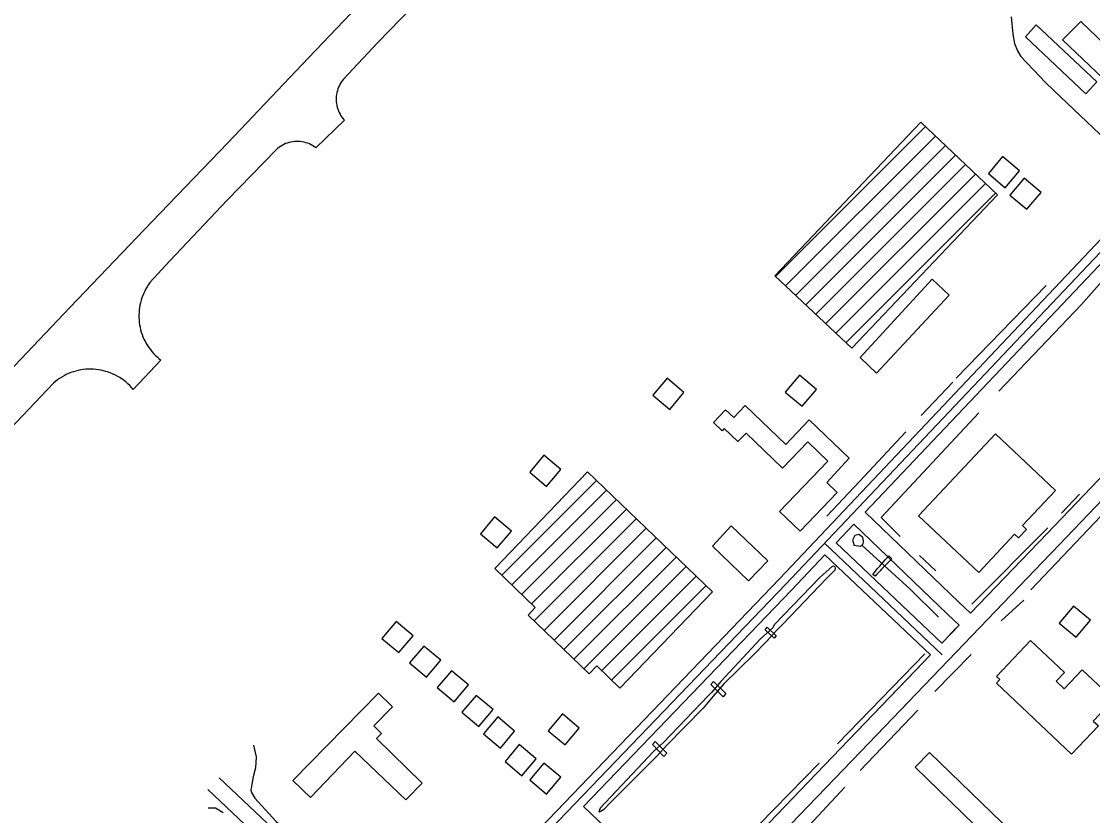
# Model space of a CAD drawing. Extents: x 3683613 to 3738215, y 469626 to 495384.
# Drawn here: x 3694281 to 3696220, y 484385 to 485823 of the extents above; entities that cross this region are included whole.
import ezdxf

# ---------------------------------------------------------------- set-up
doc = ezdxf.new("R2010")
doc.units = 0
for name, color, linetype in [('V-BLDG-OTLN', 7, 'Continuous'), ('V-BRDG-OTLN', 7, 'Continuous'), ('V-ROAD-CNTR', 7, 'Continuous'), ('V-RUNW-EDGE', 7, 'Continuous'), ('V-TOPO-SHOR', 7, 'Continuous')]:
    doc.layers.add(name, color=color, linetype=linetype)

msp = doc.modelspace()

# ---------------------------------------------------------------- linework, layer by layer
at = {"layer": 'V-BLDG-OTLN'}
for p, q in [((3695646.3, 485361.5), (3695917.6, 485632.8)), ((3695664.5, 485344.4), (3695935.7, 485615.6)), ((3695682.7, 485327.3), (3695953.9, 485598.4)), ((3695701, 485310.1), (3695972, 485581.2)), ((3695719.2, 485293), (3695990.1, 485563.9)), ((3695737.5, 485275.9), (3696008.3, 485546.7)), ((3695755.7, 485258.8), (3696026.4, 485529.5)), ((3695773.9, 485241.7), (3696044.5, 485512.3)), ((3695150.4, 484820.2), (3695322, 484991.8)), ((3695168.4, 484802.8), (3695340.1, 484974.5)), ((3695186.4, 484785.5), (3695358.1, 484957.2)), ((3695204.4, 484768.2), (3695376.1, 484939.8)), ((3695209.1, 484737.4), (3695394.1, 484922.5)), ((3695227.1, 484720.1), (3695412.1, 484905.2)), ((3695245.1, 484702.8), (3695430.2, 484887.8)), ((3695263.1, 484685.4), (3695448.2, 484870.5)), ((3695281.1, 484668.1), (3695466.2, 484853.1)), ((3695299.2, 484650.8), (3695484.2, 484835.8)), ((3695331.4, 484647.6), (3695502.2, 484818.5)), ((3695349.4, 484630.3), (3695520.2, 484801.1))]:
    msp.add_line(p, q, dxfattribs=at)
for points in [[(3696118.3, 485817.2), (3696228.1, 485713.7), (3696207.9, 485692.3), (3696098.7, 485795.2)], [(3696199.1, 485822.8), (3696271.8, 485753.6), (3696239.5, 485719.7), (3696166.1, 485789.6)], [(3695645.1, 485362.6), (3695909.3, 485640.8), (3696047.9, 485509), (3695784.5, 485231.7)], [(3696057.4, 485578.3), (3696031.7, 485547.6), (3696062.3, 485521.9), (3696088.1, 485552.5)], [(3696096.5, 485539.2), (3696070.7, 485508.6), (3696101.4, 485482.9), (3696127.1, 485513.5)], [(3695960.9, 485327.3), (3695829.3, 485186.4), (3695799.3, 485214.6), (3695929.8, 485356.1)], [(3695449.7, 485176.8), (3695424, 485146.2), (3695454.6, 485120.5), (3695480.4, 485151.1)], [(3695689.5, 485182.4), (3695663.7, 485151.8), (3695694.4, 485126.1), (3695720.1, 485156.7)], [(3695779.8, 485031.9), (3695739, 484988.4), (3695758, 484970.2), (3695690.7, 484900), (3695653.4, 484935.8), (3695740.8, 485026.8), (3695704.6, 485061.5), (3695659, 485014), (3695592.8, 485077.7), (3695577.9, 485062.2), (3695553.4, 485085.7), (3695549.5, 485081.7), (3695533.6, 485096.9), (3695555.6, 485119.8), (3695570.4, 485105.7), (3695591.4, 485127.6), (3695664.8, 485057.2), (3695707.3, 485101.5)], [(3695905.1, 484927.7), (3696044.5, 485076), (3696153.2, 484973.8), (3696093.5, 484910.1), (3696101, 484903.1), (3696086.5, 484887.6), (3696079.1, 484894.5), (3696014.1, 484825.3)], [(3695226.7, 485037.5), (3695201, 485006.8), (3695231.6, 484981.1), (3695257.4, 485011.7)], [(3695531.8, 484790.1), (3695364.2, 484615.9), (3695322.6, 484656), (3695308.7, 484641.6), (3695198, 484748.1), (3695211.1, 484761.7), (3695137.6, 484832.4), (3695305.9, 485007.4)], [(3695137.5, 484926), (3695111.8, 484895.3), (3695142.4, 484869.6), (3695168.1, 484900.2)], [(3695566, 484909.6), (3695632.2, 484846), (3695597.5, 484809.9), (3695532, 484872.8)], [(3696185.7, 484764.3), (3696160, 484733.6), (3696190.6, 484707.9), (3696216.3, 484738.5)], [(3694959.1, 484736.4), (3694933.4, 484705.8), (3694964, 484680), (3694989.7, 484710.7)], [(3696169.4, 484644), (3696154.5, 484628), (3696168.9, 484614.3), (3696201.8, 484649), (3696258.6, 484595.2), (3696221.4, 484556.1), (3696230.8, 484547.2), (3696182.1, 484495.8), (3696046.1, 484624.9), (3696052.2, 484631.3), (3696046.2, 484636.9), (3696108.1, 484702.2)], [(3695009.3, 484691.8), (3694983.6, 484661.2), (3695014.2, 484635.4), (3695039.9, 484666.1)], [(3695059.5, 484647.2), (3695033.7, 484616.6), (3695064.4, 484590.8), (3695090.1, 484621.5)], [(3694771.8, 484448.3), (3694927.2, 484606.7), (3694952.5, 484581.9), (3694918.8, 484547.5), (3694932.8, 484533.8), (3694923.5, 484524.3), (3695006.4, 484443.3), (3694976.9, 484413.1), (3694884.2, 484501.6), (3694804.1, 484417.6)], [(3695104.1, 484602.6), (3695078.3, 484572), (3695109, 484546.2), (3695134.7, 484576.9)], [(3695143.1, 484563.6), (3695117.4, 484532.9), (3695148, 484507.2), (3695173.7, 484537.8)], [(3695260.2, 484569.1), (3695234.4, 484538.5), (3695265.1, 484512.8), (3695290.8, 484543.4)], [(3695182.1, 484513.4), (3695156.4, 484482.8), (3695187, 484457), (3695212.7, 484487.7)], [(3695925, 484499.4), (3696075.2, 484353.5), (3696049.1, 484326.7), (3695898.9, 484472.6)], [(3695226.7, 484479.9), (3695201, 484449.3), (3695231.6, 484423.6), (3695257.4, 484454.2)]]:
    msp.add_lwpolyline(points, close=True, dxfattribs=at)
at = {"layer": 'V-BRDG-OTLN'}
for points in [[(3695822.3, 484821.7), (3695825.4, 484825.4), (3695828.5, 484829.2), (3695831.7, 484833), (3695835, 484836.7), (3695838.2, 484840.5), (3695841.5, 484844.2), (3695844.8, 484847.9), (3695848.1, 484851.5), (3695851.4, 484855.2), (3695856.9, 484850.1), (3695853.8, 484847), (3695850.7, 484844), (3695847.6, 484840.9), (3695844.6, 484837.7), (3695841.5, 484834.6), (3695838.4, 484831.4), (3695835.4, 484828.2), (3695832.5, 484825), (3695829.5, 484821.8), (3695826.6, 484818.6)], [(3695644, 484705.9), (3695627.4, 484721.5), (3695631, 484726.3), (3695647.3, 484710.6)], [(3695551.2, 484600), (3695529.2, 484622.1), (3695533.9, 484627.5), (3695556.2, 484606.1)], [(3695444.1, 484491.8), (3695423.2, 484513.5), (3695428.5, 484518.9), (3695449.1, 484497.6)]]:
    msp.add_lwpolyline(points, close=True, dxfattribs=at)
at = {"layer": 'V-ROAD-CNTR'}
for points in [[(3694989.5, 484100.6), (3695664, 484803.4), (3696332.2, 485508.7), (3697143.5, 486363.2), (3697961.7, 487220.9)], [(3695808.7, 484934.3), (3696343.1, 485498.4), (3696881.4, 486065.4)], [(3695090.7, 484227.7), (3695653.2, 484813.7), (3696321.3, 485519.1), (3696451.8, 485656.5)], [(3696124.6, 484881.8), (3696297.5, 485062.4)], [(3696146.3, 484861.1), (3696319.2, 485041.6)], [(3695808.7, 484934.3), (3695978.4, 484771.6)], [(3695756.1, 484878.8), (3695788.1, 484912.5)], [(3695788.1, 484912.5), (3695957.6, 484749.9)], [(3695947.9, 484676.2), (3695734.9, 484878.2)], [(3695947.4, 484697.3), (3695756.1, 484878.8)], [(3695999.4, 484751.4), (3696122.5, 484879.6), (3696124.6, 484881.8)], [(3695298.6, 484401), (3695674.9, 484793), (3695735.5, 484857)], [(3695926.6, 484675.7), (3695735.5, 484857)], [(3695973.1, 484680.7), (3696144.1, 484858.8), (3696146.3, 484861.1)], [(3695978.4, 484771.6), (3695999.4, 484751.4)], [(3695957.6, 484749.9), (3695978.6, 484729.8)], [(3695947.4, 484697.3), (3695978.6, 484729.8)], [(3695951.4, 484701.5), (3695972.4, 484723.4)], [(3695799.9, 484500.4), (3695973.1, 484680.7)], [(3695778.3, 484521.2), (3695926.6, 484675.7)], [(3695778.3, 484521.2), (3695914.6, 484663.1)], [(3695605.1, 484340.9), (3695778.3, 484521.2)], [(3695626.7, 484320.1), (3695799.9, 484500.4)], [(3694638.6, 484453.5), (3694964.4, 484145.5), (3694980.7, 484135.9), (3694994.7, 484127.7)], [(3694617.9, 484431.8), (3694752, 484305.1)], [(3695298.6, 484401), (3695468.7, 484239)]]:
    msp.add_lwpolyline(points, dxfattribs=at)
at = {"layer": 'V-RUNW-EDGE'}
for points in [[(3694224.1, 485153.5), (3694368.1, 485304.9), (3694516.8, 485460.5), (3694654.3, 485603.4), (3694800.2, 485757.1), (3694966.3, 485931.8)], [(3695031.5, 485894.3), (3694925.1, 485784.7), (3694863.8, 485718.4), (3694861.7, 485715.7), (3694859.7, 485713), (3694858, 485710.1), (3694856.4, 485707.1), (3694855, 485704.1), (3694853.7, 485700.9), (3694852.7, 485697.7), (3694851.9, 485694.4), (3694851.2, 485691.1), (3694850.8, 485687.8), (3694850.5, 485684.4), (3694850.5, 485681), (3694850.7, 485677.6), (3694851.1, 485674.3), (3694851.7, 485671), (3694852.4, 485667.7), (3694853.4, 485664.4), (3694854.6, 485661.3), (3694855.9, 485658.2), (3694857.5, 485655.2), (3694859.2, 485652.3), (3694861.1, 485649.5), (3694863.2, 485646.8), (3694865.4, 485644.3), (3694813.9, 485594.1), (3694811.1, 485596.2), (3694808.2, 485598.1), (3694805.2, 485599.7), (3694802.1, 485601.2), (3694799, 485602.5)], [(3694799, 485602.5), (3694795.7, 485603.6), (3694792.4, 485604.5), (3694789, 485605.2), (3694785.6, 485605.7), (3694782.2, 485605.9), (3694778.7, 485606), (3694775.3, 485605.8), (3694771.9, 485605.4), (3694768.5, 485604.8), (3694765.2, 485604), (3694761.9, 485603), (3694758.7, 485601.8), (3694755.6, 485600.3), (3694752.5, 485598.7), (3694749.6, 485596.9), (3694746.8, 485594.9), (3694744.1, 485592.8), (3694741.6, 485590.5), (3694652.9, 485499.7), (3694549.3, 485389.7), (3694513.4, 485350.2), (3694510.7, 485346.5), (3694508.3, 485342.7), (3694506, 485338.9), (3694503.9, 485334.9), (3694502, 485330.8), (3694500.2, 485326.7), (3694498.7, 485322.5), (3694497.3, 485318.2), (3694496.2, 485313.8), (3694495.2, 485309.5), (3694494.4, 485305), (3694493.8, 485300.6), (3694493.5, 485296.1), (3694493.3, 485291.6), (3694493.3, 485287.1), (3694493.5, 485282.6), (3694494, 485278.1), (3694494.6, 485273.7), (3694495.4, 485269.3), (3694496.5, 485264.9), (3694497.7, 485260.6), (3694499.1, 485256.3), (3694500.7, 485252.1), (3694502.5, 485248), (3694504.4, 485243.9), (3694506.6, 485240), (3694508.9, 485236.1), (3694511.4, 485232.4), (3694514.1, 485228.8), (3694516.9, 485225.3), (3694519.9, 485221.9), (3694523, 485218.7), (3694526.2, 485215.6), (3694529.6, 485212.6), (3694533.2, 485209.8), (3694483, 485156.8), (3694480, 485160.3), (3694476.8, 485163.6), (3694473.5, 485166.8), (3694470, 485169.8), (3694466.4, 485172.7), (3694462.7, 485175.4), (3694458.8, 485178), (3694454.9, 485180.3), (3694450.8, 485182.5), (3694446.7, 485184.5), (3694442.4, 485186.3), (3694438.1, 485187.9), (3694433.7, 485189.3), (3694429.3, 485190.5), (3694424.7, 485191.5), (3694420.2, 485192.3), (3694415.6, 485192.9), (3694411, 485193.2), (3694406.4, 485193.4), (3694401.8, 485193.3), (3694397.2, 485193.1), (3694392.6, 485192.6), (3694388.1, 485191.9), (3694383.6, 485191), (3694379.1, 485189.9), (3694374.7, 485188.6), (3694370.3, 485187.1), (3694366, 485185.4), (3694361.8, 485183.5), (3694357.7, 485181.4), (3694353.7, 485179.1), (3694349.8, 485176.7), (3694346, 485174), (3694342.4, 485171.2), (3694338.8, 485168.3), (3694237.2, 485061.7)]]:
    msp.add_lwpolyline(points, dxfattribs=at)
at = {"layer": 'V-TOPO-SHOR'}
for p, q in [((3696136.3, 485345.1), (3695973.5, 485177.2)), ((3695967.1, 485170), (3695909.7, 485109.4)), ((3696196.4, 484967.1), (3696163.9, 484932.3)), ((3696139.1, 484905.9), (3696001.7, 484767.9)), ((3695907.1, 484855.9), (3695936.7, 484828.4)), ((3696096, 484775.2), (3696055, 484737.7)), ((3695916.3, 484677.7), (3695758.7, 484514.5)), ((3696000.5, 484676.5), (3695934.6, 484609.5)), ((3695903.7, 484575.6), (3695799.6, 484466.7)), ((3695725.5, 484479.7), (3695485.8, 484235.4)), ((3695771.8, 484436.1), (3695669, 484326.6))]:
    msp.add_line(p, q, dxfattribs=at)
for points in [[(3696073, 485831.3), (3696075.8, 485800), (3696079.2, 485783.4), (3696084.4, 485769.7), (3696090.6, 485759.6), (3696100.4, 485748.7), (3696113.9, 485734.8), (3696135.4, 485712.8), (3696150.4, 485698.3), (3696281.2, 485573.6), (3696292.7, 485562.7), (3696298.8, 485558.4), (3696303.8, 485557.4), (3696312.6, 485556.6), (3696329.6, 485555.7)], [(3696359, 485431.9), (3696343.9, 485439.3), (3696325.1, 485438.9), (3696313.5, 485435.4), (3696286.4, 485408.4), (3696200.4, 485310.4), (3696050.5, 485153.5)], [(3696570.9, 485228.3), (3696558, 485231), (3696541.8, 485227.5), (3696515, 485217), (3696496.9, 485201.6), (3696408.9, 485108.4), (3696269.5, 484963.2), (3696108.8, 484794)], [(3696014.5, 485114.4), (3695837.4, 484925), (3695872.1, 484890.3)], [(3695882.2, 485079.9), (3695798.1, 484989.9), (3695739.3, 484927.2)], [(3695803.5, 484889.1), (3695797.3, 484894), (3695789.9, 484892.4), (3695785.3, 484883.4), (3695788.5, 484874.2)], [(3695803.5, 484889.1), (3695805, 484881.5), (3695804.6, 484876.5), (3695800.3, 484872.4), (3695788.5, 484874.2)], [(3695802.6, 484874.6), (3695890.3, 484794.8), (3695941.1, 484744.1)], [(3695753.5, 484835.9), (3695754.3, 484832.6), (3695753.4, 484829.1), (3695738.8, 484814.5), (3695659.6, 484731.7), (3695651.1, 484723.1), (3695648.3, 484720.4), (3695629.8, 484700.4)], [(3695753.5, 484835.9), (3695751.2, 484836.5), (3695748.5, 484835.7), (3695726.8, 484816.9), (3695644, 484730.3), (3695641.6, 484724.7)], [(3695641.6, 484724.7), (3695618.8, 484705.1), (3695547.4, 484627.7)], [(3695629.8, 484700.4), (3695606.1, 484676.2), (3695552.5, 484623.3), (3695533.3, 484601.2)], [(3695547.4, 484627.7), (3695531.1, 484608.4), (3695524.1, 484601.7), (3695443.1, 484517.1)], [(3695533.3, 484601.2), (3695515.3, 484579.6), (3695449.3, 484512.6)], [(3694700.7, 484512.4), (3694705.5, 484491.3), (3694704.7, 484471.3), (3694700.5, 484455.2), (3694698.1, 484441.9), (3694696.3, 484431.1), (3694697.1, 484426.9), (3694703.3, 484416.4), (3694742.1, 484374.1), (3694770.7, 484349.7)], [(3695443.1, 484517.1), (3695425.3, 484501.2), (3695328.5, 484398.2), (3695326.2, 484390.8)], [(3695449.3, 484512.6), (3695431.3, 484492.2), (3695347, 484407.8), (3695335.2, 484396), (3695331.3, 484393.1), (3695326.2, 484390.8)], [(3694619, 484398.7), (3694632.1, 484398.8), (3694645.7, 484390.4)]]:
    msp.add_lwpolyline(points, dxfattribs=at)

doc.saveas('drawing.dxf')
